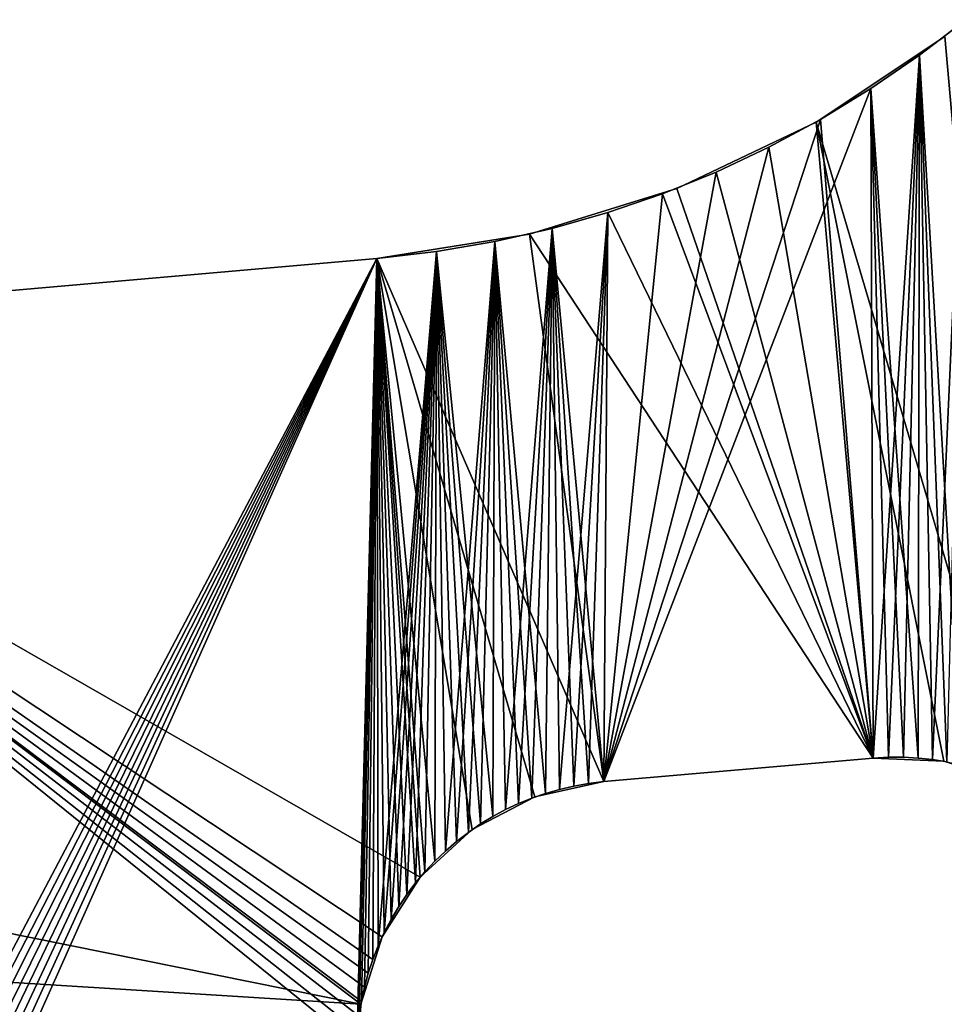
# Model space of a CAD drawing. Header units: millimetres. Extents: x -105 to 105, y -91 to 91.
# Tile 261 of 656: x -99.4 to -94.27, y 72.07 to 77.53. Entities that reach past the tile are written whole.
import ezdxf

# ---------------------------------------------------------------- set-up
doc = ezdxf.new("R2010")
doc.units = ezdxf.units.MM
doc.header["$LTSCALE"] = 22.850203
for name, color, linetype in [('717', 7, 'CONTINUOUS'), ('718', 7, 'CONTINUOUS'), ('737', 7, 'CONTINUOUS'), ('738', 7, 'CONTINUOUS'), ('754', 7, 'CONTINUOUS'), ('756', 7, 'CONTINUOUS'), ('757', 7, 'CONTINUOUS'), ('823', 7, 'CONTINUOUS')]:
    doc.layers.add(name, color=color, linetype=linetype)

msp = doc.modelspace()

# ---------------------------------------------------------------- linework, layer by layer
at = {"layer": '717', "linetype": 'CONTINUOUS'}
for points in [[(-94.149, 77.5275, 7.5), (-94.4064, 77.33, 7.5), (-94.1766, 73.3946, 7.5), (-94.149, 77.5275, 7.5)], [(-94.4064, 77.33, 7.5), (-94.676, 77.1453, 7.5), (-94.414, 73.4319, 7.5), (-94.4064, 77.33, 7.5)], [(-94.3336, 73.4236, 7.5), (-94.4064, 77.33, 7.5), (-94.414, 73.4319, 7.5), (-94.3336, 73.4236, 7.5)], [(-94.1766, 73.3946, 7.5), (-94.4064, 77.33, 7.5), (-94.2544, 73.4112, 7.5), (-94.1766, 73.3946, 7.5)], [(-94.2544, 73.4112, 7.5), (-94.4064, 77.33, 7.5), (-94.3336, 73.4236, 7.5), (-94.2544, 73.4112, 7.5)], [(-94.676, 77.1453, 7.5), (-94.9555, 76.9747, 7.5), (-94.663, 73.4318, 7.5), (-94.676, 77.1453, 7.5)], [(-94.414, 73.4319, 7.5), (-94.676, 77.1453, 7.5), (-94.4957, 73.436, 7.5), (-94.414, 73.4319, 7.5)], [(-94.4957, 73.436, 7.5), (-94.676, 77.1453, 7.5), (-94.5787, 73.436, 7.5), (-94.4957, 73.436, 7.5)], [(-94.5787, 73.436, 7.5), (-94.676, 77.1453, 7.5), (-94.663, 73.4318, 7.5), (-94.5787, 73.436, 7.5)], [(-94.9555, 76.9747, 7.5), (-95.2425, 76.8198, 7.5), (-94.663, 73.4318, 7.5), (-94.9555, 76.9747, 7.5)], [(-95.2425, 76.8198, 7.5), (-95.5345, 76.682, 7.5), (-94.663, 73.4318, 7.5), (-95.2425, 76.8198, 7.5)], [(-95.5345, 76.682, 7.5), (-95.8309, 76.5619, 7.5), (-94.663, 73.4318, 7.5), (-95.5345, 76.682, 7.5)], [(-95.8309, 76.5619, 7.5), (-96.1341, 76.4579, 7.5), (-94.663, 73.4318, 7.5), (-95.8309, 76.5619, 7.5)], [(-96.1341, 76.4579, 7.5), (-96.444, 76.3699, 7.5), (-96.1573, 73.3011, 7.5), (-96.1341, 76.4579, 7.5)], [(-96.1341, 76.4579, 7.5), (-96.1573, 73.3011, 7.5), (-94.663, 73.4318, 7.5), (-96.1341, 76.4579, 7.5)], [(-96.444, 76.3699, 7.5), (-96.7608, 76.298, 7.5), (-96.4804, 73.2358, 7.5), (-96.444, 76.3699, 7.5)], [(-96.4026, 73.2579, 7.5), (-96.444, 76.3699, 7.5), (-96.4804, 73.2358, 7.5), (-96.4026, 73.2579, 7.5)], [(-96.1573, 73.3011, 7.5), (-96.444, 76.3699, 7.5), (-96.2411, 73.2905, 7.5), (-96.1573, 73.3011, 7.5)], [(-96.2411, 73.2905, 7.5), (-96.444, 76.3699, 7.5), (-96.3229, 73.2761, 7.5), (-96.2411, 73.2905, 7.5)], [(-96.3229, 73.2761, 7.5), (-96.444, 76.3699, 7.5), (-96.4026, 73.2579, 7.5), (-96.3229, 73.2761, 7.5)], [(-96.7608, 76.298, 7.5), (-97.0844, 76.2422, 7.5), (-96.7717, 73.1085, 7.5), (-96.7608, 76.298, 7.5)], [(-96.7016, 73.1463, 7.5), (-96.7608, 76.298, 7.5), (-96.7717, 73.1085, 7.5), (-96.7016, 73.1463, 7.5)], [(-96.4804, 73.2358, 7.5), (-96.7608, 76.298, 7.5), (-96.5561, 73.2098, 7.5), (-96.4804, 73.2358, 7.5)], [(-96.5561, 73.2098, 7.5), (-96.7608, 76.298, 7.5), (-96.6299, 73.18, 7.5), (-96.5561, 73.2098, 7.5)], [(-96.6299, 73.18, 7.5), (-96.7608, 76.298, 7.5), (-96.7016, 73.1463, 7.5), (-96.6299, 73.18, 7.5)], [(-97.4148, 76.2025, 7.5), (-102.395, 75.7668, 7.5), (-97.4379, 72.3145, 7.5), (-97.4148, 76.2025, 7.5)], [(-97.4082, 72.3897, 7.5), (-97.4148, 76.2025, 7.5), (-97.4379, 72.3145, 7.5), (-97.4082, 72.3897, 7.5)], [(-97.0844, 76.2422, 7.5), (-97.4148, 76.2025, 7.5), (-97.0944, 72.8597, 7.5), (-97.0844, 76.2422, 7.5)], [(-97.0944, 72.8597, 7.5), (-97.4148, 76.2025, 7.5), (-97.1496, 72.8011, 7.5), (-97.0944, 72.8597, 7.5)], [(-97.1496, 72.8011, 7.5), (-97.4148, 76.2025, 7.5), (-97.2008, 72.7401, 7.5), (-97.1496, 72.8011, 7.5)], [(-97.2008, 72.7401, 7.5), (-97.4148, 76.2025, 7.5), (-97.249, 72.6755, 7.5), (-97.2008, 72.7401, 7.5)], [(-97.249, 72.6755, 7.5), (-97.4148, 76.2025, 7.5), (-97.2942, 72.6076, 7.5), (-97.249, 72.6755, 7.5)], [(-97.2942, 72.6076, 7.5), (-97.4148, 76.2025, 7.5), (-97.336, 72.5369, 7.5), (-97.2942, 72.6076, 7.5)], [(-97.336, 72.5369, 7.5), (-97.4148, 76.2025, 7.5), (-97.3741, 72.464, 7.5), (-97.336, 72.5369, 7.5)], [(-97.3741, 72.464, 7.5), (-97.4148, 76.2025, 7.5), (-97.4082, 72.3897, 7.5), (-97.3741, 72.464, 7.5)], [(-97.0353, 72.916, 7.5), (-97.0844, 76.2422, 7.5), (-97.0944, 72.8597, 7.5), (-97.0353, 72.916, 7.5)], [(-96.7717, 73.1085, 7.5), (-97.0844, 76.2422, 7.5), (-96.8406, 73.0662, 7.5), (-96.7717, 73.1085, 7.5)], [(-96.8406, 73.0662, 7.5), (-97.0844, 76.2422, 7.5), (-96.9079, 73.0197, 7.5), (-96.8406, 73.0662, 7.5)], [(-96.9079, 73.0197, 7.5), (-97.0844, 76.2422, 7.5), (-96.973, 72.9695, 7.5), (-96.9079, 73.0197, 7.5)], [(-96.973, 72.9695, 7.5), (-97.0844, 76.2422, 7.5), (-97.0353, 72.916, 7.5), (-96.973, 72.9695, 7.5)], [(-102.395, 75.7668, 7.5), (-101.6106, 66.801, 7.5), (-97.5258, 71.837, 7.5), (-102.395, 75.7668, 7.5)], [(-97.4379, 72.3145, 7.5), (-102.395, 75.7668, 7.5), (-97.463, 72.2389, 7.5), (-97.4379, 72.3145, 7.5)], [(-97.463, 72.2389, 7.5), (-102.395, 75.7668, 7.5), (-97.4838, 72.1613, 7.5), (-97.463, 72.2389, 7.5)], [(-97.4838, 72.1613, 7.5), (-102.395, 75.7668, 7.5), (-97.5006, 72.0817, 7.5), (-97.4838, 72.1613, 7.5)], [(-97.5006, 72.0817, 7.5), (-102.395, 75.7668, 7.5), (-97.5132, 72.0006, 7.5), (-97.5006, 72.0817, 7.5)], [(-97.5132, 72.0006, 7.5), (-102.395, 75.7668, 7.5), (-97.5216, 71.9188, 7.5), (-97.5132, 72.0006, 7.5)], [(-97.5216, 71.9188, 7.5), (-102.395, 75.7668, 7.5), (-97.5258, 71.837, 7.5), (-97.5216, 71.9188, 7.5)]]:
    msp.add_3dface(points, dxfattribs=at)
at = {"layer": '718', "linetype": 'CONTINUOUS'}
for points in [[(-94.4064, 77.33, 2.5), (-94.149, 77.5275, 2.5), (-94.3336, 73.4236, 2.5), (-94.4064, 77.33, 2.5)], [(-94.3336, 73.4236, 2.5), (-94.149, 77.5275, 2.5), (-94.2544, 73.4112, 2.5), (-94.3336, 73.4236, 2.5)], [(-94.676, 77.1453, 2.5), (-94.4064, 77.33, 2.5), (-94.663, 73.4318, 2.5), (-94.676, 77.1453, 2.5)], [(-94.663, 73.4318, 2.5), (-94.4064, 77.33, 2.5), (-94.5787, 73.436, 2.5), (-94.663, 73.4318, 2.5)], [(-94.5787, 73.436, 2.5), (-94.4064, 77.33, 2.5), (-94.4957, 73.436, 2.5), (-94.5787, 73.436, 2.5)], [(-94.4957, 73.436, 2.5), (-94.4064, 77.33, 2.5), (-94.414, 73.4319, 2.5), (-94.4957, 73.436, 2.5)], [(-94.414, 73.4319, 2.5), (-94.4064, 77.33, 2.5), (-94.3336, 73.4236, 2.5), (-94.414, 73.4319, 2.5)], [(-94.9555, 76.9747, 2.5), (-94.676, 77.1453, 2.5), (-96.1573, 73.3011, 2.5), (-94.9555, 76.9747, 2.5)], [(-96.1573, 73.3011, 2.5), (-94.676, 77.1453, 2.5), (-94.663, 73.4318, 2.5), (-96.1573, 73.3011, 2.5)], [(-95.2425, 76.8198, 2.5), (-94.9555, 76.9747, 2.5), (-96.1573, 73.3011, 2.5), (-95.2425, 76.8198, 2.5)], [(-95.5345, 76.682, 2.5), (-95.2425, 76.8198, 2.5), (-96.1573, 73.3011, 2.5), (-95.5345, 76.682, 2.5)], [(-95.8309, 76.5619, 2.5), (-95.5345, 76.682, 2.5), (-96.1573, 73.3011, 2.5), (-95.8309, 76.5619, 2.5)], [(-96.1341, 76.4579, 2.5), (-95.8309, 76.5619, 2.5), (-96.1573, 73.3011, 2.5), (-96.1341, 76.4579, 2.5)], [(-96.444, 76.3699, 2.5), (-96.1341, 76.4579, 2.5), (-96.4026, 73.2579, 2.5), (-96.444, 76.3699, 2.5)], [(-96.4026, 73.2579, 2.5), (-96.1341, 76.4579, 2.5), (-96.3229, 73.2761, 2.5), (-96.4026, 73.2579, 2.5)], [(-96.3229, 73.2761, 2.5), (-96.1341, 76.4579, 2.5), (-96.2411, 73.2905, 2.5), (-96.3229, 73.2761, 2.5)], [(-96.1341, 76.4579, 2.5), (-96.1573, 73.3011, 2.5), (-96.2411, 73.2905, 2.5), (-96.1341, 76.4579, 2.5)], [(-96.7608, 76.298, 2.5), (-96.444, 76.3699, 2.5), (-96.7016, 73.1463, 2.5), (-96.7608, 76.298, 2.5)], [(-96.7016, 73.1463, 2.5), (-96.444, 76.3699, 2.5), (-96.6299, 73.18, 2.5), (-96.7016, 73.1463, 2.5)], [(-96.6299, 73.18, 2.5), (-96.444, 76.3699, 2.5), (-96.5561, 73.2098, 2.5), (-96.6299, 73.18, 2.5)], [(-96.5561, 73.2098, 2.5), (-96.444, 76.3699, 2.5), (-96.4804, 73.2358, 2.5), (-96.5561, 73.2098, 2.5)], [(-96.4804, 73.2358, 2.5), (-96.444, 76.3699, 2.5), (-96.4026, 73.2579, 2.5), (-96.4804, 73.2358, 2.5)], [(-97.0844, 76.2422, 2.5), (-96.7608, 76.298, 2.5), (-97.0353, 72.916, 2.5), (-97.0844, 76.2422, 2.5)], [(-97.0353, 72.916, 2.5), (-96.7608, 76.298, 2.5), (-96.973, 72.9695, 2.5), (-97.0353, 72.916, 2.5)], [(-96.973, 72.9695, 2.5), (-96.7608, 76.298, 2.5), (-96.9079, 73.0197, 2.5), (-96.973, 72.9695, 2.5)], [(-96.9079, 73.0197, 2.5), (-96.7608, 76.298, 2.5), (-96.8406, 73.0662, 2.5), (-96.9079, 73.0197, 2.5)], [(-96.8406, 73.0662, 2.5), (-96.7608, 76.298, 2.5), (-96.7717, 73.1085, 2.5), (-96.8406, 73.0662, 2.5)], [(-96.7717, 73.1085, 2.5), (-96.7608, 76.298, 2.5), (-96.7016, 73.1463, 2.5), (-96.7717, 73.1085, 2.5)], [(-102.395, 75.7668, 2.5), (-97.4148, 76.2025, 2.5), (-102.3339, 66.8704, 2.5), (-102.395, 75.7668, 2.5)], [(-102.3339, 66.8704, 2.5), (-97.4148, 76.2025, 2.5), (-102.2337, 66.8444, 2.5), (-102.3339, 66.8704, 2.5)], [(-102.2337, 66.8444, 2.5), (-97.4148, 76.2025, 2.5), (-102.1329, 66.824, 2.5), (-102.2337, 66.8444, 2.5)], [(-102.1329, 66.824, 2.5), (-97.4148, 76.2025, 2.5), (-102.0309, 66.8089, 2.5), (-102.1329, 66.824, 2.5)], [(-102.0309, 66.8089, 2.5), (-97.4148, 76.2025, 2.5), (-101.9276, 66.799, 2.5), (-102.0309, 66.8089, 2.5)], [(-101.9276, 66.799, 2.5), (-97.4148, 76.2025, 2.5), (-101.8232, 66.7944, 2.5), (-101.9276, 66.799, 2.5)], [(-101.8232, 66.7944, 2.5), (-97.4148, 76.2025, 2.5), (-101.7175, 66.7951, 2.5), (-101.8232, 66.7944, 2.5)], [(-101.7175, 66.7951, 2.5), (-97.4148, 76.2025, 2.5), (-101.6106, 66.801, 2.5), (-101.7175, 66.7951, 2.5)], [(-101.6106, 66.801, 2.5), (-97.4148, 76.2025, 2.5), (-97.5258, 71.837, 2.5), (-101.6106, 66.801, 2.5)], [(-97.5258, 71.837, 2.5), (-97.4148, 76.2025, 2.5), (-97.5216, 71.9188, 2.5), (-97.5258, 71.837, 2.5)], [(-97.5216, 71.9188, 2.5), (-97.4148, 76.2025, 2.5), (-97.5132, 72.0006, 2.5), (-97.5216, 71.9188, 2.5)], [(-97.5132, 72.0006, 2.5), (-97.4148, 76.2025, 2.5), (-97.5006, 72.0817, 2.5), (-97.5132, 72.0006, 2.5)], [(-97.5006, 72.0817, 2.5), (-97.4148, 76.2025, 2.5), (-97.4838, 72.1613, 2.5), (-97.5006, 72.0817, 2.5)], [(-97.4838, 72.1613, 2.5), (-97.4148, 76.2025, 2.5), (-97.463, 72.2389, 2.5), (-97.4838, 72.1613, 2.5)], [(-97.463, 72.2389, 2.5), (-97.4148, 76.2025, 2.5), (-97.4379, 72.3145, 2.5), (-97.463, 72.2389, 2.5)], [(-97.4379, 72.3145, 2.5), (-97.4148, 76.2025, 2.5), (-97.4082, 72.3897, 2.5), (-97.4379, 72.3145, 2.5)], [(-97.4148, 76.2025, 2.5), (-97.0844, 76.2422, 2.5), (-97.4082, 72.3897, 2.5), (-97.4148, 76.2025, 2.5)], [(-97.4082, 72.3897, 2.5), (-97.0844, 76.2422, 2.5), (-97.3741, 72.464, 2.5), (-97.4082, 72.3897, 2.5)], [(-97.3741, 72.464, 2.5), (-97.0844, 76.2422, 2.5), (-97.336, 72.5369, 2.5), (-97.3741, 72.464, 2.5)], [(-97.336, 72.5369, 2.5), (-97.0844, 76.2422, 2.5), (-97.2942, 72.6076, 2.5), (-97.336, 72.5369, 2.5)], [(-97.2942, 72.6076, 2.5), (-97.0844, 76.2422, 2.5), (-97.249, 72.6755, 2.5), (-97.2942, 72.6076, 2.5)], [(-97.249, 72.6755, 2.5), (-97.0844, 76.2422, 2.5), (-97.2008, 72.7401, 2.5), (-97.249, 72.6755, 2.5)], [(-97.2008, 72.7401, 2.5), (-97.0844, 76.2422, 2.5), (-97.1496, 72.8011, 2.5), (-97.2008, 72.7401, 2.5)], [(-97.1496, 72.8011, 2.5), (-97.0844, 76.2422, 2.5), (-97.0944, 72.8597, 2.5), (-97.1496, 72.8011, 2.5)], [(-97.0944, 72.8597, 2.5), (-97.0844, 76.2422, 2.5), (-97.0353, 72.916, 2.5), (-97.0944, 72.8597, 2.5)]]:
    msp.add_3dface(points, dxfattribs=at)
at = {"layer": '737', "linetype": 'CONTINUOUS'}
for points in [[(-94.4064, 77.33, 7.5), (-94.149, 77.5275, 7.5), (-94.4064, 77.33, 2.5), (-94.4064, 77.33, 7.5)], [(-94.149, 77.5275, 7.5), (-94.149, 77.5275, 2.5), (-94.4064, 77.33, 2.5), (-94.149, 77.5275, 7.5)], [(-94.676, 77.1453, 7.5), (-94.4064, 77.33, 7.5), (-94.676, 77.1453, 2.5), (-94.676, 77.1453, 7.5)], [(-94.4064, 77.33, 7.5), (-94.4064, 77.33, 2.5), (-94.676, 77.1453, 2.5), (-94.4064, 77.33, 7.5)], [(-94.9555, 76.9747, 7.5), (-94.676, 77.1453, 7.5), (-94.9555, 76.9747, 2.5), (-94.9555, 76.9747, 7.5)], [(-94.676, 77.1453, 7.5), (-94.676, 77.1453, 2.5), (-94.9555, 76.9747, 2.5), (-94.676, 77.1453, 7.5)], [(-95.2425, 76.8198, 7.5), (-94.9555, 76.9747, 7.5), (-95.2425, 76.8198, 2.5), (-95.2425, 76.8198, 7.5)], [(-94.9555, 76.9747, 7.5), (-94.9555, 76.9747, 2.5), (-95.2425, 76.8198, 2.5), (-94.9555, 76.9747, 7.5)], [(-95.5345, 76.682, 7.5), (-95.2425, 76.8198, 7.5), (-95.5345, 76.682, 2.5), (-95.5345, 76.682, 7.5)], [(-95.2425, 76.8198, 7.5), (-95.2425, 76.8198, 2.5), (-95.5345, 76.682, 2.5), (-95.2425, 76.8198, 7.5)], [(-95.8309, 76.5619, 7.5), (-95.5345, 76.682, 7.5), (-95.8309, 76.5619, 2.5), (-95.8309, 76.5619, 7.5)], [(-95.5345, 76.682, 7.5), (-95.5345, 76.682, 2.5), (-95.8309, 76.5619, 2.5), (-95.5345, 76.682, 7.5)], [(-96.1341, 76.4579, 7.5), (-95.8309, 76.5619, 7.5), (-96.1341, 76.4579, 2.5), (-96.1341, 76.4579, 7.5)], [(-95.8309, 76.5619, 7.5), (-95.8309, 76.5619, 2.5), (-96.1341, 76.4579, 2.5), (-95.8309, 76.5619, 7.5)], [(-96.444, 76.3699, 7.5), (-96.1341, 76.4579, 7.5), (-96.444, 76.3699, 2.5), (-96.444, 76.3699, 7.5)], [(-96.1341, 76.4579, 7.5), (-96.1341, 76.4579, 2.5), (-96.444, 76.3699, 2.5), (-96.1341, 76.4579, 7.5)], [(-96.7608, 76.298, 7.5), (-96.444, 76.3699, 7.5), (-96.7608, 76.298, 2.5), (-96.7608, 76.298, 7.5)], [(-96.444, 76.3699, 7.5), (-96.444, 76.3699, 2.5), (-96.7608, 76.298, 2.5), (-96.444, 76.3699, 7.5)], [(-97.0844, 76.2422, 7.5), (-96.7608, 76.298, 7.5), (-97.0844, 76.2422, 2.5), (-97.0844, 76.2422, 7.5)], [(-96.7608, 76.298, 7.5), (-96.7608, 76.298, 2.5), (-97.0844, 76.2422, 2.5), (-96.7608, 76.298, 7.5)], [(-97.4148, 76.2025, 7.5), (-97.0844, 76.2422, 7.5), (-97.4148, 76.2025, 2.5), (-97.4148, 76.2025, 7.5)], [(-97.0844, 76.2422, 7.5), (-97.0844, 76.2422, 2.5), (-97.4148, 76.2025, 2.5), (-97.0844, 76.2422, 7.5)]]:
    msp.add_3dface(points, dxfattribs=at)
at = {"layer": '738', "linetype": 'CONTINUOUS'}
for points in [[(-102.395, 75.7668, 7.5), (-97.4148, 76.2025, 7.5), (-97.4148, 76.2025, 2.5), (-102.395, 75.7668, 7.5)], [(-102.395, 75.7668, 7.5), (-97.4148, 76.2025, 2.5), (-102.395, 75.7668, 2.5), (-102.395, 75.7668, 7.5)]]:
    msp.add_3dface(points, dxfattribs=at)
at = {"layer": '754', "linetype": 'CONTINUOUS'}
for points in [[(-96.1573, 73.3011, 7.5), (-96.2411, 73.2905, 7.5), (-96.1573, 73.3011, 2.5), (-96.1573, 73.3011, 7.5)], [(-96.1573, 73.3011, 2.5), (-96.2411, 73.2905, 7.5), (-96.2411, 73.2905, 2.5), (-96.1573, 73.3011, 2.5)], [(-96.4026, 73.2579, 7.5), (-96.4804, 73.2358, 7.5), (-96.4026, 73.2579, 2.5), (-96.4026, 73.2579, 7.5)], [(-96.4804, 73.2358, 7.5), (-96.4804, 73.2358, 2.5), (-96.4026, 73.2579, 2.5), (-96.4804, 73.2358, 7.5)], [(-96.3229, 73.2761, 7.5), (-96.4026, 73.2579, 7.5), (-96.3229, 73.2761, 2.5), (-96.3229, 73.2761, 7.5)], [(-96.4026, 73.2579, 7.5), (-96.4026, 73.2579, 2.5), (-96.3229, 73.2761, 2.5), (-96.4026, 73.2579, 7.5)], [(-96.2411, 73.2905, 7.5), (-96.3229, 73.2761, 7.5), (-96.2411, 73.2905, 2.5), (-96.2411, 73.2905, 7.5)], [(-96.3229, 73.2761, 7.5), (-96.3229, 73.2761, 2.5), (-96.2411, 73.2905, 2.5), (-96.3229, 73.2761, 7.5)], [(-96.5561, 73.2098, 7.5), (-96.6299, 73.18, 7.5), (-96.5561, 73.2098, 2.5), (-96.5561, 73.2098, 7.5)], [(-96.6299, 73.18, 7.5), (-96.6299, 73.18, 2.5), (-96.5561, 73.2098, 2.5), (-96.6299, 73.18, 7.5)], [(-96.4804, 73.2358, 7.5), (-96.5561, 73.2098, 7.5), (-96.4804, 73.2358, 2.5), (-96.4804, 73.2358, 7.5)], [(-96.5561, 73.2098, 7.5), (-96.5561, 73.2098, 2.5), (-96.4804, 73.2358, 2.5), (-96.5561, 73.2098, 7.5)], [(-96.7016, 73.1463, 7.5), (-96.7717, 73.1085, 7.5), (-96.7016, 73.1463, 2.5), (-96.7016, 73.1463, 7.5)], [(-96.7717, 73.1085, 7.5), (-96.7717, 73.1085, 2.5), (-96.7016, 73.1463, 2.5), (-96.7717, 73.1085, 7.5)], [(-96.6299, 73.18, 7.5), (-96.7016, 73.1463, 7.5), (-96.6299, 73.18, 2.5), (-96.6299, 73.18, 7.5)], [(-96.7016, 73.1463, 7.5), (-96.7016, 73.1463, 2.5), (-96.6299, 73.18, 2.5), (-96.7016, 73.1463, 7.5)], [(-96.7717, 73.1085, 7.5), (-96.8406, 73.0662, 7.5), (-96.7717, 73.1085, 2.5), (-96.7717, 73.1085, 7.5)], [(-96.8406, 73.0662, 7.5), (-96.8406, 73.0662, 2.5), (-96.7717, 73.1085, 2.5), (-96.8406, 73.0662, 7.5)], [(-96.8406, 73.0662, 7.5), (-96.9079, 73.0197, 7.5), (-96.8406, 73.0662, 2.5), (-96.8406, 73.0662, 7.5)], [(-96.9079, 73.0197, 7.5), (-96.9079, 73.0197, 2.5), (-96.8406, 73.0662, 2.5), (-96.9079, 73.0197, 7.5)], [(-96.973, 72.9695, 7.5), (-97.0353, 72.916, 7.5), (-96.973, 72.9695, 2.5), (-96.973, 72.9695, 7.5)], [(-97.0353, 72.916, 7.5), (-97.0353, 72.916, 2.5), (-96.973, 72.9695, 2.5), (-97.0353, 72.916, 7.5)], [(-96.9079, 73.0197, 7.5), (-96.973, 72.9695, 7.5), (-96.9079, 73.0197, 2.5), (-96.9079, 73.0197, 7.5)], [(-96.973, 72.9695, 7.5), (-96.973, 72.9695, 2.5), (-96.9079, 73.0197, 2.5), (-96.973, 72.9695, 7.5)], [(-97.0353, 72.916, 7.5), (-97.0944, 72.8597, 7.5), (-97.0353, 72.916, 2.5), (-97.0353, 72.916, 7.5)], [(-97.0944, 72.8597, 7.5), (-97.0944, 72.8597, 2.5), (-97.0353, 72.916, 2.5), (-97.0944, 72.8597, 7.5)], [(-97.0944, 72.8597, 7.5), (-97.1496, 72.8011, 7.5), (-97.0944, 72.8597, 2.5), (-97.0944, 72.8597, 7.5)], [(-97.1496, 72.8011, 7.5), (-97.1496, 72.8011, 2.5), (-97.0944, 72.8597, 2.5), (-97.1496, 72.8011, 7.5)], [(-97.1496, 72.8011, 7.5), (-97.2008, 72.7401, 7.5), (-97.1496, 72.8011, 2.5), (-97.1496, 72.8011, 7.5)], [(-97.2008, 72.7401, 7.5), (-97.2008, 72.7401, 2.5), (-97.1496, 72.8011, 2.5), (-97.2008, 72.7401, 7.5)], [(-97.2008, 72.7401, 7.5), (-97.249, 72.6755, 7.5), (-97.2008, 72.7401, 2.5), (-97.2008, 72.7401, 7.5)], [(-97.249, 72.6755, 7.5), (-97.249, 72.6755, 2.5), (-97.2008, 72.7401, 2.5), (-97.249, 72.6755, 7.5)], [(-97.249, 72.6755, 7.5), (-97.2942, 72.6076, 7.5), (-97.249, 72.6755, 2.5), (-97.249, 72.6755, 7.5)], [(-97.2942, 72.6076, 7.5), (-97.2942, 72.6076, 2.5), (-97.249, 72.6755, 2.5), (-97.2942, 72.6076, 7.5)], [(-97.2942, 72.6076, 7.5), (-97.336, 72.5369, 7.5), (-97.2942, 72.6076, 2.5), (-97.2942, 72.6076, 7.5)], [(-97.336, 72.5369, 7.5), (-97.336, 72.5369, 2.5), (-97.2942, 72.6076, 2.5), (-97.336, 72.5369, 7.5)], [(-97.336, 72.5369, 7.5), (-97.3741, 72.464, 7.5), (-97.336, 72.5369, 2.5), (-97.336, 72.5369, 7.5)], [(-97.3741, 72.464, 7.5), (-97.3741, 72.464, 2.5), (-97.336, 72.5369, 2.5), (-97.3741, 72.464, 7.5)], [(-97.3741, 72.464, 7.5), (-97.4082, 72.3897, 7.5), (-97.3741, 72.464, 2.5), (-97.3741, 72.464, 7.5)], [(-97.4082, 72.3897, 7.5), (-97.4082, 72.3897, 2.5), (-97.3741, 72.464, 2.5), (-97.4082, 72.3897, 7.5)], [(-97.4082, 72.3897, 7.5), (-97.4379, 72.3145, 7.5), (-97.4082, 72.3897, 2.5), (-97.4082, 72.3897, 7.5)], [(-97.4379, 72.3145, 7.5), (-97.4379, 72.3145, 2.5), (-97.4082, 72.3897, 2.5), (-97.4379, 72.3145, 7.5)], [(-97.4379, 72.3145, 7.5), (-97.463, 72.2389, 7.5), (-97.4379, 72.3145, 2.5), (-97.4379, 72.3145, 7.5)], [(-97.463, 72.2389, 7.5), (-97.463, 72.2389, 2.5), (-97.4379, 72.3145, 2.5), (-97.463, 72.2389, 7.5)], [(-97.463, 72.2389, 7.5), (-97.4838, 72.1613, 7.5), (-97.463, 72.2389, 2.5), (-97.463, 72.2389, 7.5)], [(-97.4838, 72.1613, 7.5), (-97.4838, 72.1613, 2.5), (-97.463, 72.2389, 2.5), (-97.4838, 72.1613, 7.5)], [(-97.4838, 72.1613, 7.5), (-97.5006, 72.0817, 7.5), (-97.4838, 72.1613, 2.5), (-97.4838, 72.1613, 7.5)], [(-97.5006, 72.0817, 7.5), (-97.5006, 72.0817, 2.5), (-97.4838, 72.1613, 2.5), (-97.5006, 72.0817, 7.5)], [(-97.5006, 72.0817, 7.5), (-97.5132, 72.0006, 7.5), (-97.5006, 72.0817, 2.5), (-97.5006, 72.0817, 7.5)], [(-97.5132, 72.0006, 7.5), (-97.5132, 72.0006, 2.5), (-97.5006, 72.0817, 2.5), (-97.5132, 72.0006, 7.5)]]:
    msp.add_3dface(points, dxfattribs=at)
at = {"layer": '756', "linetype": 'CONTINUOUS'}
for points in [[(-94.5787, 73.436, 7.5), (-94.663, 73.4318, 7.5), (-94.5787, 73.436, 2.5), (-94.5787, 73.436, 7.5)], [(-94.663, 73.4318, 7.5), (-94.663, 73.4318, 2.5), (-94.5787, 73.436, 2.5), (-94.663, 73.4318, 7.5)], [(-94.4957, 73.436, 7.5), (-94.5787, 73.436, 7.5), (-94.4957, 73.436, 2.5), (-94.4957, 73.436, 7.5)], [(-94.5787, 73.436, 7.5), (-94.5787, 73.436, 2.5), (-94.4957, 73.436, 2.5), (-94.5787, 73.436, 7.5)], [(-94.414, 73.4319, 7.5), (-94.4957, 73.436, 7.5), (-94.414, 73.4319, 2.5), (-94.414, 73.4319, 7.5)], [(-94.4957, 73.436, 7.5), (-94.4957, 73.436, 2.5), (-94.414, 73.4319, 2.5), (-94.4957, 73.436, 7.5)], [(-94.3336, 73.4236, 7.5), (-94.414, 73.4319, 7.5), (-94.3336, 73.4236, 2.5), (-94.3336, 73.4236, 7.5)], [(-94.414, 73.4319, 7.5), (-94.414, 73.4319, 2.5), (-94.3336, 73.4236, 2.5), (-94.414, 73.4319, 7.5)], [(-94.2544, 73.4112, 7.5), (-94.3336, 73.4236, 7.5), (-94.2544, 73.4112, 2.5), (-94.2544, 73.4112, 7.5)], [(-94.3336, 73.4236, 7.5), (-94.3336, 73.4236, 2.5), (-94.2544, 73.4112, 2.5), (-94.3336, 73.4236, 7.5)]]:
    msp.add_3dface(points, dxfattribs=at)
at = {"layer": '757', "linetype": 'CONTINUOUS'}
for points in [[(-94.663, 73.4318, 7.5), (-96.1573, 73.3011, 7.5), (-96.1573, 73.3011, 2.5), (-94.663, 73.4318, 7.5)], [(-94.663, 73.4318, 7.5), (-96.1573, 73.3011, 2.5), (-94.663, 73.4318, 2.5), (-94.663, 73.4318, 7.5)]]:
    msp.add_3dface(points, dxfattribs=at)
at = {"layer": '823', "linetype": 'CONTINUOUS'}
for points in [[(-94.2663, 77.4341, 7.5), (-94.2663, 77.4341, 2.5), (-94.9791, 76.9599, 7.5), (-94.2663, 77.4341, 7.5)], [(-94.9791, 76.9599, 7.5), (-94.2663, 77.4341, 2.5), (-94.9791, 76.9599, 2.5), (-94.9791, 76.9599, 7.5)], [(-94.9791, 76.9599, 7.5), (-93.8984, 73.297, 7.5), (-94.2663, 77.4341, 7.5), (-94.9791, 76.9599, 7.5)], [(-94.2663, 77.4341, 2.5), (-93.8984, 73.297, 2.5), (-94.9791, 76.9599, 2.5), (-94.2663, 77.4341, 2.5)], [(-94.9791, 76.9599, 7.5), (-94.9791, 76.9599, 2.5), (-95.752, 76.592, 7.5), (-94.9791, 76.9599, 7.5)], [(-95.752, 76.592, 7.5), (-94.9791, 76.9599, 2.5), (-95.752, 76.592, 2.5), (-95.752, 76.592, 7.5)], [(-94.663, 73.4318, 7.5), (-94.9791, 76.9599, 7.5), (-95.752, 76.592, 7.5), (-94.663, 73.4318, 7.5)], [(-94.663, 73.4318, 2.5), (-95.752, 76.592, 2.5), (-94.9791, 76.9599, 2.5), (-94.663, 73.4318, 2.5)], [(-94.2718, 73.4147, 7.5), (-94.9791, 76.9599, 7.5), (-94.663, 73.4318, 7.5), (-94.2718, 73.4147, 7.5)], [(-94.2718, 73.4147, 7.5), (-93.8984, 73.297, 7.5), (-94.9791, 76.9599, 7.5), (-94.2718, 73.4147, 7.5)], [(-94.9791, 76.9599, 2.5), (-93.8984, 73.297, 2.5), (-94.2718, 73.4147, 2.5), (-94.9791, 76.9599, 2.5)], [(-94.9791, 76.9599, 2.5), (-94.2718, 73.4147, 2.5), (-94.663, 73.4318, 2.5), (-94.9791, 76.9599, 2.5)], [(-95.752, 76.592, 7.5), (-95.752, 76.592, 2.5), (-96.5695, 76.3378, 7.5), (-95.752, 76.592, 7.5)], [(-96.5695, 76.3378, 7.5), (-95.752, 76.592, 2.5), (-96.5695, 76.3378, 2.5), (-96.5695, 76.3378, 7.5)], [(-94.663, 73.4318, 7.5), (-95.752, 76.592, 7.5), (-96.5695, 76.3378, 7.5), (-94.663, 73.4318, 7.5)], [(-94.663, 73.4318, 2.5), (-96.5695, 76.3378, 2.5), (-95.752, 76.592, 2.5), (-94.663, 73.4318, 2.5)], [(-96.5695, 76.3378, 7.5), (-96.5695, 76.3378, 2.5), (-97.4148, 76.2025, 7.5), (-96.5695, 76.3378, 7.5)], [(-97.4148, 76.2025, 7.5), (-96.5695, 76.3378, 2.5), (-97.4148, 76.2025, 2.5), (-97.4148, 76.2025, 7.5)], [(-97.4148, 76.2025, 7.5), (-96.1573, 73.3011, 7.5), (-96.5695, 76.3378, 7.5), (-97.4148, 76.2025, 7.5)], [(-96.5695, 76.3378, 2.5), (-96.1573, 73.3011, 2.5), (-97.4148, 76.2025, 2.5), (-96.5695, 76.3378, 2.5)], [(-96.5695, 76.3378, 7.5), (-96.1573, 73.3011, 7.5), (-94.663, 73.4318, 7.5), (-96.5695, 76.3378, 7.5)], [(-96.1573, 73.3011, 2.5), (-96.5695, 76.3378, 2.5), (-94.663, 73.4318, 2.5), (-96.1573, 73.3011, 2.5)], [(-97.4148, 76.2025, 2.5), (-102.395, 75.7668, 2.5), (-97.4148, 76.2025, 7.5), (-97.4148, 76.2025, 2.5)], [(-97.4148, 76.2025, 7.5), (-102.395, 75.7668, 2.5), (-102.395, 75.7668, 7.5), (-97.4148, 76.2025, 7.5)], [(-102.395, 75.7668, 7.5), (-97.1757, 72.771, 7.5), (-97.4148, 76.2025, 7.5), (-102.395, 75.7668, 7.5)], [(-97.4148, 76.2025, 2.5), (-97.1757, 72.771, 2.5), (-102.395, 75.7668, 2.5), (-97.4148, 76.2025, 2.5)], [(-97.4148, 76.2025, 7.5), (-97.1757, 72.771, 7.5), (-96.8869, 73.0355, 7.5), (-97.4148, 76.2025, 7.5)], [(-97.4148, 76.2025, 7.5), (-96.8869, 73.0355, 7.5), (-96.5396, 73.2163, 7.5), (-97.4148, 76.2025, 7.5)], [(-96.5396, 73.2163, 7.5), (-96.1573, 73.3011, 7.5), (-97.4148, 76.2025, 7.5), (-96.5396, 73.2163, 7.5)], [(-97.4148, 76.2025, 2.5), (-96.1573, 73.3011, 2.5), (-96.5396, 73.2163, 2.5), (-97.4148, 76.2025, 2.5)], [(-97.4148, 76.2025, 2.5), (-96.5396, 73.2163, 2.5), (-96.8869, 73.0355, 2.5), (-97.4148, 76.2025, 2.5)], [(-96.8869, 73.0355, 2.5), (-97.1757, 72.771, 2.5), (-97.4148, 76.2025, 2.5), (-96.8869, 73.0355, 2.5)], [(-104.365, 73.4517, 7.5), (-97.5038, 72.0673, 7.5), (-102.395, 75.7668, 7.5), (-104.365, 73.4517, 7.5)], [(-97.5038, 72.0673, 2.5), (-104.365, 73.4517, 2.5), (-102.395, 75.7668, 2.5), (-97.5038, 72.0673, 2.5)], [(-97.5038, 72.0673, 7.5), (-97.386, 72.4407, 7.5), (-102.395, 75.7668, 7.5), (-97.5038, 72.0673, 7.5)], [(-102.395, 75.7668, 7.5), (-97.386, 72.4407, 7.5), (-97.1757, 72.771, 7.5), (-102.395, 75.7668, 7.5)], [(-102.395, 75.7668, 2.5), (-97.1757, 72.771, 2.5), (-97.386, 72.4407, 2.5), (-102.395, 75.7668, 2.5)], [(-102.395, 75.7668, 2.5), (-97.386, 72.4407, 2.5), (-97.5038, 72.0673, 2.5), (-102.395, 75.7668, 2.5)], [(-104.4972, 72.5025, 7.5), (-97.5038, 72.0673, 7.5), (-104.365, 73.4517, 7.5), (-104.4972, 72.5025, 7.5)], [(-97.5038, 72.0673, 2.5), (-104.4972, 72.5025, 2.5), (-104.365, 73.4517, 2.5), (-97.5038, 72.0673, 2.5)], [(-96.1573, 73.3011, 2.5), (-94.663, 73.4318, 2.5), (-96.1573, 73.3011, 7.5), (-96.1573, 73.3011, 2.5)], [(-96.1573, 73.3011, 7.5), (-94.663, 73.4318, 2.5), (-94.663, 73.4318, 7.5), (-96.1573, 73.3011, 7.5)], [(-94.663, 73.4318, 7.5), (-94.663, 73.4318, 2.5), (-94.2718, 73.4147, 7.5), (-94.663, 73.4318, 7.5)], [(-94.2718, 73.4147, 7.5), (-94.663, 73.4318, 2.5), (-94.2718, 73.4147, 2.5), (-94.2718, 73.4147, 7.5)], [(-94.2718, 73.4147, 7.5), (-94.2718, 73.4147, 2.5), (-93.8984, 73.297, 7.5), (-94.2718, 73.4147, 7.5)], [(-93.8984, 73.297, 7.5), (-94.2718, 73.4147, 2.5), (-93.8984, 73.297, 2.5), (-93.8984, 73.297, 7.5)], [(-96.5396, 73.2163, 7.5), (-96.5396, 73.2163, 2.5), (-96.1573, 73.3011, 7.5), (-96.5396, 73.2163, 7.5)], [(-96.1573, 73.3011, 7.5), (-96.5396, 73.2163, 2.5), (-96.1573, 73.3011, 2.5), (-96.1573, 73.3011, 7.5)], [(-96.8869, 73.0355, 7.5), (-96.8869, 73.0355, 2.5), (-96.5396, 73.2163, 7.5), (-96.8869, 73.0355, 7.5)], [(-96.5396, 73.2163, 7.5), (-96.8869, 73.0355, 2.5), (-96.5396, 73.2163, 2.5), (-96.5396, 73.2163, 7.5)], [(-97.1757, 72.771, 7.5), (-97.1757, 72.771, 2.5), (-96.8869, 73.0355, 7.5), (-97.1757, 72.771, 7.5)], [(-96.8869, 73.0355, 7.5), (-97.1757, 72.771, 2.5), (-96.8869, 73.0355, 2.5), (-96.8869, 73.0355, 7.5)], [(-97.386, 72.4407, 7.5), (-97.386, 72.4407, 2.5), (-97.1757, 72.771, 7.5), (-97.386, 72.4407, 7.5)], [(-97.1757, 72.771, 7.5), (-97.386, 72.4407, 2.5), (-97.1757, 72.771, 2.5), (-97.1757, 72.771, 7.5)], [(-104.5217, 71.5445, 7.5), (-97.5209, 71.676, 7.5), (-104.4972, 72.5025, 7.5), (-104.5217, 71.5445, 7.5)], [(-97.5209, 71.676, 2.5), (-104.5217, 71.5445, 2.5), (-104.4972, 72.5025, 2.5), (-97.5209, 71.676, 2.5)], [(-104.4972, 72.5025, 7.5), (-97.5209, 71.676, 7.5), (-97.5038, 72.0673, 7.5), (-104.4972, 72.5025, 7.5)], [(-97.5209, 71.676, 2.5), (-104.4972, 72.5025, 2.5), (-97.5038, 72.0673, 2.5), (-97.5209, 71.676, 2.5)], [(-97.5038, 72.0673, 7.5), (-97.5038, 72.0673, 2.5), (-97.386, 72.4407, 7.5), (-97.5038, 72.0673, 7.5)], [(-97.386, 72.4407, 7.5), (-97.5038, 72.0673, 2.5), (-97.386, 72.4407, 2.5), (-97.386, 72.4407, 7.5)], [(-97.5209, 71.676, 7.5), (-97.5209, 71.676, 2.5), (-97.5038, 72.0673, 7.5), (-97.5209, 71.676, 7.5)], [(-97.5038, 72.0673, 7.5), (-97.5209, 71.676, 2.5), (-97.5038, 72.0673, 2.5), (-97.5038, 72.0673, 7.5)]]:
    msp.add_3dface(points, dxfattribs=at)

doc.saveas('drawing.dxf')
